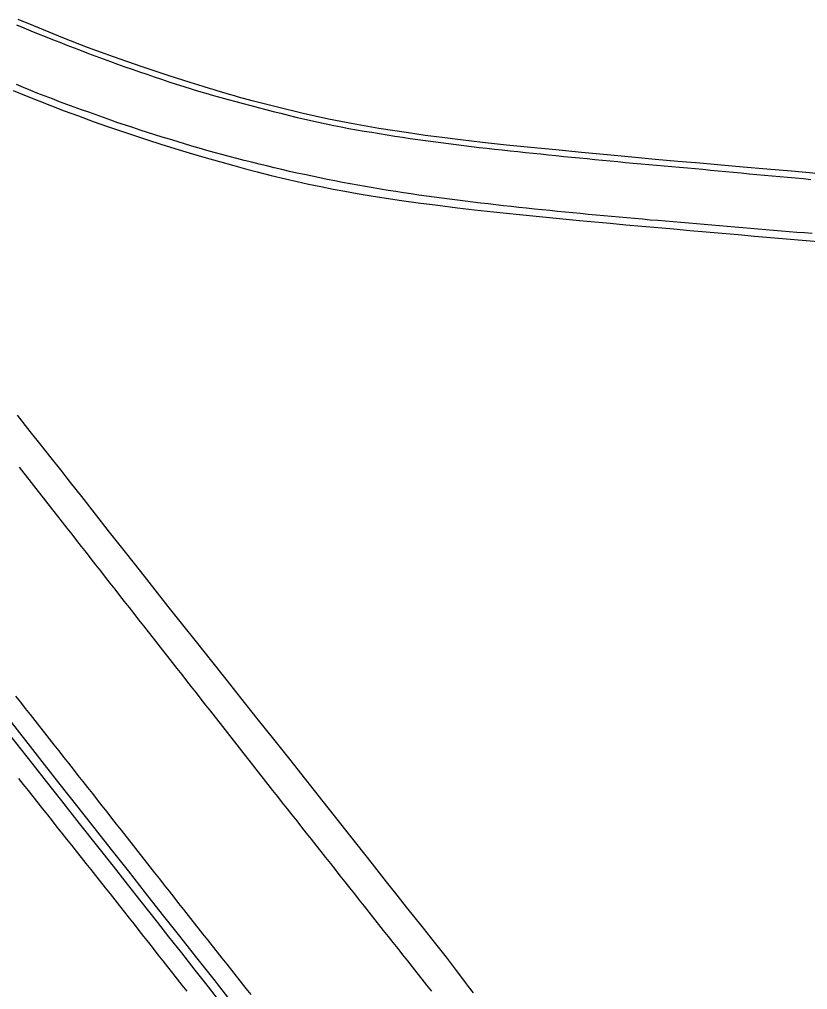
# Model space of a CAD drawing. Extents: x 1948091 to 1975253, y 787267 to 823306.
# Drawn here: x 1966011.2 to 1966265.2, y 802235.7 to 802548.5 of the extents above; entities that cross this region are included whole.
import ezdxf

# ---------------------------------------------------------------- set-up
doc = ezdxf.new("R2010")
doc.units = 0
doc.layers.add('RD_EX_Pavement_Markings', color=7, linetype='Continuous')
doc.layers.add('RD_EX_Road', color=7, linetype='Continuous')

msp = doc.modelspace()

# ---------------------------------------------------------------- linework, layer by layer
at = {"layer": 'RD_EX_Pavement_Markings'}
for points in [[(1966010.27, 802546.71), (1966012.58, 802545.76), (1966014.89, 802544.82), (1966017.2, 802543.88), (1966019.53, 802542.96), (1966021.85, 802542.05), (1966024.18, 802541.13), (1966026.5, 802540.21), (1966028.82, 802539.3), (1966031.16, 802538.41), (1966033.49, 802537.52), (1966035.82, 802536.63), (1966038.16, 802535.75), (1966040.52, 802534.91), (1966042.87, 802534.07), (1966045.22, 802533.23), (1966047.58, 802532.4), (1966049.94, 802531.58), (1966052.3, 802530.78), (1966054.67, 802529.97), (1966057.03, 802529.17), (1966059.4, 802528.38), (1966061.78, 802527.62), (1966064.16, 802526.86), (1966066.54, 802526.1), (1966068.94, 802525.39), (1966071.33, 802524.68), (1966073.73, 802523.97), (1966076.13, 802523.29), (1966078.54, 802522.63), (1966080.95, 802521.97), (1966083.36, 802521.32), (1966085.78, 802520.69), (1966088.2, 802520.06), (1966090.61, 802519.44), (1966093.03, 802518.81), (1966095.46, 802518.21), (1966097.88, 802517.61), (1966100.3, 802517.01), (1966102.73, 802516.42), (1966105.17, 802515.89), (1966107.61, 802515.36), (1966110.05, 802514.83), (1966112.5, 802514.32), (1966114.95, 802513.84), (1966117.4, 802513.36), (1966119.85, 802512.89), (1966122.32, 802512.49), (1966124.78, 802512.08), (1966127.25, 802511.67), (1966129.71, 802511.27), (1966132.18, 802510.88), (1966134.64, 802510.48), (1966137.11, 802510.09), (1966139.59, 802509.76), (1966142.06, 802509.42), (1966144.54, 802509.09), (1966147.01, 802508.77), (1966149.49, 802508.45), (1966151.97, 802508.13), (1966154.44, 802507.82), (1966156.92, 802507.53), (1966159.4, 802507.23), (1966161.88, 802506.94), (1966164.36, 802506.64), (1966166.85, 802506.38), (1966169.33, 802506.12), (1966171.81, 802505.86), (1966174.3, 802505.6), (1966176.78, 802505.34), (1966179.26, 802505.09), (1966181.75, 802504.83), (1966184.23, 802504.58), (1966186.72, 802504.32), (1966189.2, 802504.08), (1966191.69, 802503.84), (1966194.17, 802503.6), (1966196.66, 802503.36), (1966199.14, 802503.12), (1966201.63, 802502.88), (1966204.11, 802502.64), (1966206.6, 802502.4), (1966209.08, 802502.18), (1966211.57, 802501.95), (1966214.06, 802501.73), (1966216.54, 802501.5), (1966219.03, 802501.28), (1966221.52, 802501.05), (1966224.01, 802500.82), (1966226.49, 802500.6), (1966228.98, 802500.37), (1966231.46, 802500.15), (1966233.95, 802499.91), (1966236.44, 802499.68), (1966238.92, 802499.44), (1966241.41, 802499.21), (1966243.89, 802498.97), (1966246.38, 802498.74), (1966248.86, 802498.5), (1966251.35, 802498.27), (1966253.84, 802498.04), (1966256.32, 802497.81), (1966258.81, 802497.59), (1966261.3, 802497.37), (1966263.78, 802497.14), (1966266.27, 802496.92)], [(1966266.75, 802479.42), (1966264.26, 802479.62), (1966261.77, 802479.82), (1966259.28, 802480.03), (1966256.79, 802480.23), (1966254.3, 802480.43), (1966251.81, 802480.64), (1966249.32, 802480.85), (1966246.83, 802481.06), (1966244.34, 802481.27), (1966241.85, 802481.49), (1966239.37, 802481.7), (1966236.88, 802481.91), (1966234.39, 802482.12), (1966231.9, 802482.33), (1966229.41, 802482.54), (1966226.92, 802482.76), (1966224.43, 802482.97), (1966221.94, 802483.18), (1966219.45, 802483.39), (1966216.96, 802483.6), (1966214.48, 802483.81), (1966211.99, 802484.03), (1966209.5, 802484.26), (1966207.01, 802484.48), (1966204.52, 802484.71), (1966202.04, 802484.93), (1966199.55, 802485.16), (1966197.06, 802485.38), (1966194.57, 802485.62), (1966192.09, 802485.86), (1966189.6, 802486.11), (1966187.12, 802486.35), (1966184.63, 802486.59), (1966182.14, 802486.83), (1966179.66, 802487.09), (1966177.18, 802487.35), (1966174.69, 802487.62), (1966172.21, 802487.88), (1966169.73, 802488.15), (1966167.24, 802488.43), (1966164.76, 802488.7), (1966162.28, 802488.98), (1966159.8, 802489.26), (1966157.31, 802489.54), (1966154.84, 802489.85), (1966152.36, 802490.18), (1966149.88, 802490.51), (1966147.41, 802490.84), (1966144.93, 802491.17), (1966142.46, 802491.5), (1966139.98, 802491.85), (1966137.51, 802492.23), (1966135.04, 802492.6), (1966132.57, 802492.97), (1966130.11, 802493.37), (1966127.64, 802493.77), (1966125.18, 802494.17), (1966122.71, 802494.59), (1966120.26, 802495.04), (1966117.8, 802495.49), (1966115.34, 802495.94), (1966112.89, 802496.42), (1966110.45, 802496.92), (1966108, 802497.42), (1966105.55, 802497.92), (1966103.11, 802498.44), (1966100.67, 802498.96), (1966098.22, 802499.49), (1966095.79, 802500.07), (1966093.36, 802500.65), (1966090.93, 802501.23), (1966088.51, 802501.81), (1966086.08, 802502.41), (1966083.66, 802503.01), (1966081.23, 802503.62), (1966078.82, 802504.26), (1966076.4, 802504.9), (1966073.99, 802505.55), (1966071.58, 802506.21), (1966069.19, 802506.93), (1966066.8, 802507.64), (1966064.4, 802508.36), (1966062.01, 802509.09), (1966059.62, 802509.82), (1966057.23, 802510.55), (1966054.85, 802511.28), (1966052.47, 802512.04), (1966050.09, 802512.82), (1966047.72, 802513.6), (1966045.35, 802514.38), (1966042.98, 802515.18), (1966040.63, 802516.02), (1966038.27, 802516.85), (1966035.92, 802517.69), (1966033.57, 802518.53), (1966031.22, 802519.38), (1966028.87, 802520.23), (1966026.52, 802521.08), (1966024.17, 802521.93), (1966021.84, 802522.84), (1966019.51, 802523.74), (1966017.19, 802524.64), (1966014.86, 802525.57), (1966012.56, 802526.53), (1966010.25, 802527.49)], [(1966011.11, 802404.11), (1966012.65, 802402.14), (1966014.19, 802400.17), (1966015.73, 802398.2), (1966017.27, 802396.24), (1966018.81, 802394.27), (1966020.35, 802392.3), (1966021.89, 802390.34), (1966023.43, 802388.37), (1966024.97, 802386.4), (1966026.52, 802384.43), (1966028.06, 802382.47), (1966029.6, 802380.5), (1966031.14, 802378.53), (1966032.68, 802376.57), (1966034.22, 802374.6), (1966035.77, 802372.63), (1966037.31, 802370.67), (1966038.85, 802368.7), (1966040.39, 802366.73), (1966041.93, 802364.77), (1966043.48, 802362.8), (1966045.02, 802360.83), (1966046.56, 802358.87), (1966048.1, 802356.9), (1966049.64, 802354.93), (1966051.19, 802352.97), (1966052.73, 802351), (1966054.27, 802349.03), (1966055.81, 802347.07), (1966057.35, 802345.1), (1966058.9, 802343.13), (1966060.44, 802341.17), (1966061.98, 802339.2), (1966063.52, 802337.23), (1966065.06, 802335.27), (1966066.61, 802333.3), (1966068.15, 802331.33), (1966069.69, 802329.37), (1966071.23, 802327.4), (1966072.78, 802325.43), (1966074.32, 802323.47), (1966075.86, 802321.5), (1966077.4, 802319.53), (1966078.95, 802317.57), (1966080.49, 802315.6), (1966082.03, 802313.63), (1966083.57, 802311.67), (1966085.11, 802309.7), (1966086.66, 802307.73), (1966088.2, 802305.77), (1966089.74, 802303.8), (1966091.28, 802301.83), (1966092.83, 802299.87), (1966094.38, 802297.91), (1966095.93, 802295.95), (1966097.48, 802293.98), (1966099.03, 802292.02), (1966100.58, 802290.06), (1966102.13, 802288.1), (1966103.68, 802286.14), (1966105.23, 802284.18), (1966106.78, 802282.22), (1966108.33, 802280.26), (1966109.88, 802278.3), (1966111.43, 802276.34), (1966112.98, 802274.38), (1966114.53, 802272.42), (1966116.08, 802270.46), (1966117.63, 802268.49), (1966119.18, 802266.53), (1966120.73, 802264.57), (1966122.28, 802262.61), (1966123.83, 802260.65), (1966125.38, 802258.69), (1966126.93, 802256.73), (1966128.48, 802254.77), (1966130.03, 802252.81), (1966131.58, 802250.85), (1966133.14, 802248.89), (1966134.69, 802246.93), (1966136.24, 802244.97), (1966137.79, 802243.01), (1966139.35, 802241.05), (1966140.9, 802239.09), (1966142.45, 802237.13), (1966144, 802235.18)], [(1966009.99, 802330.3), (1966011.53, 802328.33), (1966013.08, 802326.37), (1966014.62, 802324.4), (1966016.17, 802322.44), (1966017.71, 802320.48), (1966019.26, 802318.51), (1966020.8, 802316.55), (1966022.35, 802314.58), (1966023.89, 802312.62), (1966025.44, 802310.65), (1966026.98, 802308.69), (1966028.53, 802306.73), (1966030.07, 802304.76), (1966031.62, 802302.8), (1966033.17, 802300.83), (1966034.71, 802298.87), (1966036.26, 802296.9), (1966037.8, 802294.94), (1966039.34, 802292.97), (1966040.89, 802291.01), (1966042.43, 802289.04), (1966043.98, 802287.08), (1966045.52, 802285.11), (1966047.07, 802283.15), (1966048.61, 802281.18), (1966050.15, 802279.22), (1966051.7, 802277.25), (1966053.24, 802275.29), (1966054.79, 802273.32), (1966056.33, 802271.36), (1966057.88, 802269.39), (1966059.42, 802267.43), (1966060.97, 802265.46), (1966062.51, 802263.5), (1966064.05, 802261.53), (1966065.6, 802259.57), (1966067.15, 802257.6), (1966068.7, 802255.64), (1966070.25, 802253.69), (1966071.8, 802251.73), (1966073.36, 802249.77), (1966074.91, 802247.81), (1966076.46, 802245.85), (1966078.02, 802243.89), (1966079.57, 802241.93), (1966081.12, 802239.98), (1966082.67, 802238.02), (1966084.23, 802236.06), (1966085.78, 802234.1)], [(1966010.91, 802303.78), (1966012.46, 802301.82), (1966014, 802299.86), (1966015.56, 802297.9), (1966017.11, 802295.94), (1966018.66, 802293.98), (1966020.21, 802292.02), (1966021.77, 802290.06), (1966023.32, 802288.1), (1966024.87, 802286.14), (1966026.42, 802284.19), (1966027.97, 802282.23), (1966029.53, 802280.27), (1966031.08, 802278.31), (1966032.64, 802276.35), (1966034.19, 802274.4), (1966035.74, 802272.44), (1966037.3, 802270.48), (1966038.85, 802268.52), (1966040.41, 802266.57), (1966041.96, 802264.61), (1966043.51, 802262.65), (1966045.05, 802260.68), (1966046.6, 802258.72), (1966048.14, 802256.75), (1966049.69, 802254.79), (1966051.23, 802252.82), (1966052.78, 802250.86), (1966054.32, 802248.89), (1966055.87, 802246.93), (1966057.41, 802244.96), (1966058.96, 802243), (1966060.5, 802241.03), (1966062.05, 802239.07), (1966063.6, 802237.11), (1966065.14, 802235.14)]]:
    msp.add_lwpolyline(points, dxfattribs=at)
at = {"layer": 'RD_EX_Road'}
for points in [[(1966268.11, 802498.8), (1966260.04, 802499.52), (1966252.1, 802500.22), (1966244.48, 802500.89), (1966237.39, 802501.5), (1966230.48, 802502.08), (1966223.42, 802502.7), (1966216.14, 802503.36), (1966208.56, 802504.07), (1966200.64, 802504.82), (1966192.37, 802505.59), (1966184.05, 802506.38), (1966176.03, 802507.18), (1966168.2, 802507.99), (1966160.5, 802508.82), (1966153.41, 802509.61), (1966147.43, 802510.36), (1966142.01, 802511.09), (1966136.61, 802511.86), (1966127.07, 802513.34), (1966118.78, 802514.78), (1966110.87, 802516.28), (1966102.61, 802518.13), (1966093.95, 802520.29), (1966086.21, 802522.28), (1966081.86, 802523.46), (1966080.58, 802523.86), (1966078.97, 802524.31), (1966076.82, 802524.92), (1966074.98, 802525.48), (1966073.64, 802525.88), (1966072.79, 802526.1), (1966070.41, 802526.82), (1966066.24, 802528.13), (1966059.47, 802530.28), (1966050.43, 802533.26), (1966041.49, 802536.38), (1966033.14, 802539.45), (1966025.2, 802542.56), (1966020.77, 802544.35), (1966015.88, 802546.37), (1966010.81, 802548.48)], [(1966009.14, 802525.53), (1966013.38, 802523.82), (1966017.51, 802522.19), (1966021.5, 802520.62), (1966025.65, 802519.04), (1966030.23, 802517.34), (1966034.98, 802515.62), (1966039.63, 802513.98), (1966044.11, 802512.44), (1966048.33, 802511.02), (1966052.5, 802509.65), (1966056.82, 802508.28), (1966061.3, 802506.89), (1966065.92, 802505.48), (1966070.7, 802504.06), (1966075.65, 802502.64), (1966080.28, 802501.34), (1966084.1, 802500.31), (1966087.88, 802499.33), (1966092.39, 802498.19), (1966096.92, 802497.08), (1966100.76, 802496.19), (1966104.42, 802495.39), (1966108.38, 802494.56), (1966112.37, 802493.76), (1966116.1, 802493.06), (1966120.02, 802492.36), (1966124.58, 802491.6), (1966129.46, 802490.83), (1966134.36, 802490.11), (1966139.75, 802489.37), (1966146.1, 802488.55), (1966152.45, 802487.77), (1966157.88, 802487.14), (1966164, 802486.47), (1966172.43, 802485.6), (1966182.05, 802484.63), (1966191.75, 802483.68), (1966201.63, 802482.74), (1966206.67, 802482.28), (1966211.79, 802481.82), (1966216.94, 802481.37), (1966222.11, 802480.91), (1966227.3, 802480.46), (1966232.51, 802480), (1966237.72, 802479.55), (1966242.91, 802479.1), (1966248.09, 802478.65), (1966253.25, 802478.21), (1966258.4, 802477.77), (1966263.52, 802477.32), (1966268.63, 802476.87)], [(1966157.61, 802234.62), (1966156, 802236.64), (1966155.34, 802237.51), (1966154.15, 802239.11), (1966152.09, 802241.85), (1966148.81, 802246.13), (1966145.03, 802250.99), (1966141.45, 802255.48), (1966138.35, 802259.34), (1966135.99, 802262.31), (1966133.38, 802265.61), (1966129.57, 802270.45), (1966124.98, 802276.26), (1966120.06, 802282.47), (1966114.8, 802289.14), (1966109.15, 802296.34), (1966103.53, 802303.48), (1966098.35, 802309.99), (1966093.23, 802316.38), (1966087.83, 802323.14), (1966082.56, 802329.77), (1966077.81, 802335.74), (1966073.18, 802341.57), (1966068.26, 802347.77), (1966063.45, 802353.84), (1966059.17, 802359.25), (1966054.95, 802364.6), (1966050.31, 802370.46), (1966045.36, 802376.69), (1966040.24, 802383.19), (1966035.4, 802389.37), (1966031.28, 802394.65), (1966027.71, 802399.23), (1966024.51, 802403.3), (1966021.43, 802407.18), (1966018.25, 802411.2), (1966014.71, 802415.67), (1966010.57, 802420.91)], [(1966007.77, 802322.92), (1966013.88, 802315.08), (1966019.21, 802308.29), (1966024.28, 802301.84), (1966029.65, 802295.01), (1966035.17, 802287.99), (1966040.7, 802280.97), (1966046.24, 802273.95), (1966051.75, 802266.94), (1966057.27, 802259.93), (1966062.8, 802252.92), (1966068.33, 802245.91), (1966073.84, 802238.91), (1966079.34, 802231.9)], [(1966007.99, 802317.82), (1966011.59, 802313.27), (1966015.61, 802308.18), (1966019.87, 802302.73), (1966024.72, 802296.53), (1966030.49, 802289.22), (1966036.34, 802281.84), (1966041.41, 802275.45), (1966045.97, 802269.67), (1966050.32, 802264.14), (1966055.71, 802257.28), (1966059.27, 802252.75), (1966063.42, 802247.5), (1966067.78, 802241.97), (1966072, 802236.63), (1966076.07, 802231.47)]]:
    msp.add_lwpolyline(points, dxfattribs=at)

doc.saveas('drawing.dxf')
